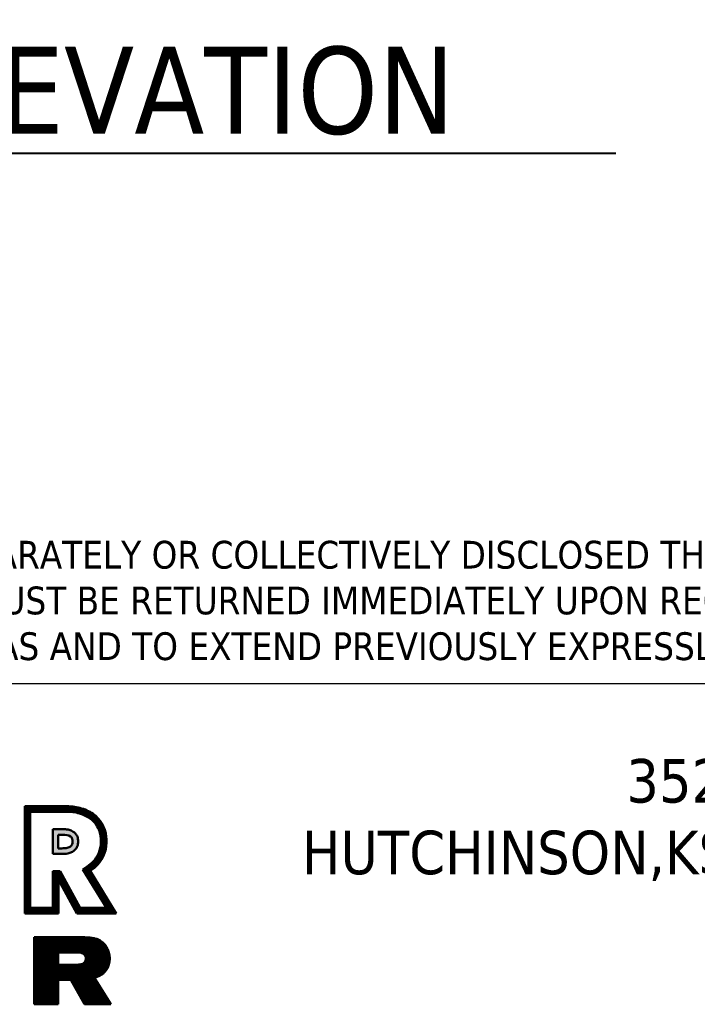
# Model space of a CAD drawing. Header units: inches. Extents: x 24 to 1128, y -69 to 748.
# Tile 501 of 656: x 970 to 1017, y 70 to 138. Entities that reach past the tile are written whole.
import ezdxf
from ezdxf.enums import TextEntityAlignment as Align

# ---------------------------------------------------------------- set-up
doc = ezdxf.new("R2010")
doc.units = ezdxf.units.IN
doc.header["$LTSCALE"] = 32
doc.header["$MEASUREMENT"] = 0
doc.layers.add('No Plot', color=7, linetype='Continuous', lineweight=25, plot=False)
doc.layers.add('Symbol (ANSI)', color=7, linetype='Continuous', lineweight=25)
doc.layers.add('Title (ANSI)', color=7, linetype='Continuous', lineweight=50)
doc.styles.add('Label Text (ANSI)', font='tahomabd.ttf')
doc.styles.add('Note Text (ANSI)', font='tahoma.ttf')
doc.styles.get("Standard").update_dxf_attribs({"font": 'arial.ttf'})
pattern_1 = [(45, (0, 0), (-3.0935921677e-05, 3.0935921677e-05), [])]

# ---------------------------------------------------------------- blocks, each defined once
blk = doc.blocks.new('Title Blocks SB TITLE-KS')
at = {"lineweight": 25}
h = blk.add_hatch(dxfattribs=at)
h.set_pattern_fill('ANSI31', color=256, scale=0.00035, style=0)
h.set_pattern_definition(pattern_1)
edge = h.paths.add_edge_path(flags=0)
edge.add_line((49.6877, 4.3704), (49.613, 4.3704))
edge.add_line((49.613, 4.3704), (49.613, 4.1626))
edge.add_line((49.613, 4.1626), (49.6618, 4.1626))
edge.add_line((49.6618, 4.1626), (49.6618, 4.2421))
edge.add_line((49.6618, 4.2421), (49.6772, 4.2421))
edge.add_line((49.6772, 4.2421), (49.7209, 4.1626))
edge.add_line((49.7209, 4.1626), (49.7775, 4.1626))
edge.add_line((49.7775, 4.1626), (49.7265, 4.2457))
edge.add_spline(control_points=[(49.7265, 4.2457), (49.7333, 4.2504), (49.7388, 4.2545), (49.7429, 4.258)], knot_values=[-0.701293, -0.701293, -0.701293, -0.701293, -0.650383, -0.650383, -0.650383, -0.650383], degree=3, periodic=0)
edge.add_spline(control_points=[(49.7429, 4.258), (49.7469, 4.2613), (49.7497, 4.264), (49.7566, 4.2724), (49.7606, 4.2796), (49.765, 4.2937), (49.7658, 4.302), (49.7651, 4.3211), (49.7626, 4.3299), (49.7499, 4.3521), (49.7364, 4.3615), (49.7093, 4.3697), (49.7004, 4.3706), (49.6877, 4.3704)], knot_values=[-0.650383, -0.650383, -0.650383, -0.650383, -0.601453, -0.601453, -0.510571, -0.510571, -0.419689, -0.419689, -0.301849, -0.301849, -0.111362, -0.111362, 0, 0, 0, 0], degree=3, periodic=0)
edge = h.paths.add_edge_path()
edge.add_line((49.6737, 4.1507), (49.6737, 4.2236))
edge.add_line((49.6737, 4.2236), (49.7138, 4.1507))
edge.add_line((49.7138, 4.1507), (49.7988, 4.1507))
edge.add_line((49.7988, 4.1507), (49.7425, 4.2425))
edge.add_spline(control_points=[(49.7425, 4.2425), (49.7455, 4.2447), (49.7482, 4.2468), (49.7506, 4.2488)], knot_values=[0.650383, 0.650383, 0.650383, 0.650383, 0.677218, 0.677218, 0.677218, 0.677218], degree=3, periodic=0)
edge.add_spline(control_points=[(49.7506, 4.2488), (49.7572, 4.2543), (49.7616, 4.2591), (49.7706, 4.2728), (49.7742, 4.2812), (49.7776, 4.2982), (49.7779, 4.3084), (49.775, 4.3362), (49.7646, 4.3547), (49.7403, 4.3717), (49.7303, 4.3761), (49.7096, 4.3818), (49.6998, 4.3825), (49.6879, 4.3824)], knot_values=[0, 0, 0, 0, 0.074157, 0.074157, 0.162849, 0.162849, 0.251541, 0.251541, 0.44626, 0.44626, 0.548321, 0.548321, 0.650383, 0.650383, 0.650383, 0.650383], degree=3, periodic=0)
edge.add_line((49.6879, 4.3824), (49.6011, 4.3824))
edge.add_line((49.6011, 4.3824), (49.6011, 4.1507))
edge.add_line((49.6011, 4.1507), (49.6737, 4.1507))
h = blk.add_hatch(color=256, dxfattribs=at)
edge = h.paths.add_edge_path(flags=0)
edge.add_line((49.6735, 4.2914), (49.6808, 4.2914))
edge.add_spline(control_points=[(49.6808, 4.2914), (49.6856, 4.2915), (49.6895, 4.2916), (49.6959, 4.293), (49.6979, 4.294), (49.7018, 4.2972), (49.7032, 4.299), (49.7043, 4.3026), (49.7046, 4.3063), (49.7038, 4.313), (49.7026, 4.3148), (49.6958, 4.3201), (49.6899, 4.3208), (49.6808, 4.3209)], knot_values=[-0.288872, -0.288872, -0.288872, -0.288872, -0.246765, -0.246765, -0.208681, -0.208681, -0.170597, -0.170597, -0.132513, -0.132513, -0.07892, -0.07892, 0, 0, 0, 0], degree=3, periodic=0)
edge.add_line((49.6808, 4.3209), (49.6735, 4.3209))
edge.add_line((49.6735, 4.3209), (49.6735, 4.2914))
edge = h.paths.add_edge_path()
edge.add_spline(control_points=[(49.6808, 4.2795), (49.6831, 4.2795), (49.6874, 4.2795), (49.6947, 4.2803), (49.7028, 4.2826), (49.7101, 4.2881), (49.7156, 4.2962), (49.7168, 4.3062), (49.7156, 4.3159), (49.7112, 4.3231), (49.7052, 4.3283), (49.6977, 4.3317), (49.689, 4.3327), (49.6836, 4.3328), (49.6808, 4.3328)], knot_values=[0, 0, 0, 0, 19.68907, 37.183159, 62.807968, 90.559754, 113.544659, 144.551319, 174.727619, 195.878946, 214.672315, 242.231464, 264.830431, 288.883455, 288.883455, 288.883455, 288.883455], degree=3, periodic=0)
edge.add_line((49.6808, 4.3328), (49.6615, 4.3328))
edge.add_line((49.6615, 4.3328), (49.6615, 4.2795))
edge.add_line((49.6615, 4.2795), (49.6808, 4.2795))
h = blk.add_hatch(dxfattribs=at)
h.set_pattern_fill('ANSI31', color=256, scale=0.00035, style=0)
h.set_pattern_definition(pattern_1)
edge = h.paths.add_edge_path(flags=0)
edge.add_line((49.716, 4.0664), (49.6732, 4.0664))
edge.add_line((49.6732, 4.0664), (49.6732, 4.04))
edge.add_line((49.6732, 4.04), (49.7119, 4.04))
edge.add_spline(control_points=[(49.7119, 4.04), (49.7138, 4.04), (49.717, 4.0401), (49.7213, 4.0405), (49.7248, 4.0414), (49.728, 4.0429), (49.731, 4.0455), (49.7325, 4.0491), (49.7329, 4.0522), (49.7329, 4.055), (49.7323, 4.0576), (49.7309, 4.0605), (49.7283, 4.0633), (49.7249, 4.065), (49.7216, 4.0661), (49.7188, 4.0663), (49.717, 4.0664), (49.716, 4.0664)], knot_values=[-150.108908, -150.108908, -150.108908, -150.108908, -133.537366, -122.67245, -113.788807, -102.684568, -92.642653, -80.34463, -70.169919, -65.554792, -56.886525, -47.066459, -38.434166, -24.523112, -15.037511, -8.804527, 0, 0, 0, 0], degree=3, periodic=0)
edge = h.paths.add_edge_path()
edge.add_spline(control_points=[(49.7512, 4.0123), (49.7527, 4.0126), (49.7566, 4.0134), (49.7626, 4.0158), (49.7689, 4.0197), (49.7744, 4.0244), (49.7789, 4.0307), (49.7826, 4.0388), (49.7846, 4.0481), (49.7846, 4.0586), (49.7826, 4.0683), (49.7786, 4.0773), (49.7729, 4.0853), (49.7657, 4.092), (49.7569, 4.0958), (49.7482, 4.0979), (49.7384, 4.0991), (49.7313, 4.0992), (49.7274, 4.0992)], knot_values=[0, 0, 0, 0, 12.543267, 34.657957, 54.650618, 75.574454, 96.777913, 119.998664, 151.951022, 177.349884, 209.288089, 236.020238, 261.633543, 293.227596, 318.911151, 342.295918, 370.126899, 403.20515, 403.20515, 403.20515, 403.20515], degree=3, periodic=0)
edge.add_line((49.7274, 4.0992), (49.6216, 4.0992))
edge.add_line((49.6216, 4.0992), (49.6216, 3.9545))
edge.add_line((49.6216, 3.9545), (49.6732, 3.9545))
edge.add_line((49.6732, 3.9545), (49.6732, 4.0072))
edge.add_line((49.6732, 4.0072), (49.7007, 4.0072))
edge.add_line((49.7007, 4.0072), (49.7303, 3.9545))
edge.add_line((49.7303, 3.9545), (49.7873, 3.9545))
edge.add_line((49.7873, 3.9545), (49.7512, 4.0123))
at = {"layer": 'No Plot', "color": 7, "linetype": 'Continuous', "lineweight": 25}
for p, q in [((49.6011, 4.1507), (49.6011, 4.3824)), ((49.6011, 4.3824), (49.6879, 4.3824)), ((49.613, 4.1626), (49.613, 4.3704)), ((49.613, 4.3704), (49.6877, 4.3704)), ((49.6615, 4.3328), (49.6615, 4.2795)), ((49.6615, 4.3328), (49.6808, 4.3328)), ((49.6735, 4.3209), (49.6735, 4.2914)), ((49.6735, 4.3209), (49.6808, 4.3209)), ((49.6615, 4.2795), (49.6808, 4.2795)), ((49.6735, 4.2914), (49.6808, 4.2914)), ((49.6772, 4.2421), (49.6618, 4.2421)), ((49.6618, 4.2421), (49.6618, 4.1626)), ((49.6772, 4.2421), (49.7209, 4.1626)), ((49.7265, 4.2457), (49.7775, 4.1626)), ((49.7425, 4.2425), (49.7988, 4.1507)), ((49.7138, 4.1507), (49.6737, 4.2236)), ((49.6737, 4.2236), (49.6737, 4.1507)), ((49.6737, 4.1507), (49.6011, 4.1507)), ((49.6618, 4.1626), (49.613, 4.1626)), ((49.7988, 4.1507), (49.7138, 4.1507)), ((49.7775, 4.1626), (49.7209, 4.1626)), ((49.6216, 3.9545), (49.6216, 4.0992)), ((49.6216, 4.0992), (49.7274, 4.0992)), ((49.6732, 4.0664), (49.6732, 4.04)), ((49.6732, 4.0664), (49.716, 4.0664)), ((49.6732, 4.04), (49.7119, 4.04)), ((49.6732, 4.0072), (49.6732, 3.9545)), ((49.7007, 4.0072), (49.6732, 4.0072)), ((49.7007, 4.0072), (49.7303, 3.9545)), ((49.7512, 4.0123), (49.7873, 3.9545)), ((49.6732, 3.9545), (49.6216, 3.9545)), ((49.7303, 3.9545), (49.7873, 3.9545))]:
    blk.add_line(p, q, dxfattribs=at)
for points, knots in [([(49.6879, 4.3824), (49.6998, 4.3825), (49.7096, 4.3818), (49.7303, 4.3761), (49.7403, 4.3717), (49.7646, 4.3547), (49.775, 4.3362), (49.7779, 4.3084), (49.7776, 4.2982), (49.7742, 4.2812), (49.7706, 4.2728), (49.7616, 4.2591), (49.7572, 4.2543), (49.7506, 4.2488), (49.7482, 4.2468), (49.7455, 4.2447), (49.7425, 4.2425)], [0, 0, 0, 0, 0.1020614, 0.1020614, 0.2041229, 0.2041229, 0.3988419, 0.3988419, 0.487534, 0.487534, 0.5762262, 0.5762262, 0.6503828, 0.6503828, 0.6503828, 0.6772177, 0.6772177, 0.6772177, 0.6772177]), ([(49.6877, 4.3704), (49.7004, 4.3706), (49.7093, 4.3697), (49.7364, 4.3615), (49.7499, 4.3521), (49.7626, 4.3299), (49.7651, 4.3211), (49.7658, 4.302), (49.765, 4.2937), (49.7606, 4.2796), (49.7566, 4.2724), (49.7497, 4.264), (49.7469, 4.2613), (49.7429, 4.258), (49.7388, 4.2545), (49.7333, 4.2504), (49.7265, 4.2457)], [0, 0, 0, 0, 0.1113616, 0.1113616, 0.3018491, 0.3018491, 0.4196889, 0.4196889, 0.5105709, 0.5105709, 0.6014528, 0.6014528, 0.6503828, 0.6503828, 0.6503828, 0.7012931, 0.7012931, 0.7012931, 0.7012931]), ([(49.6808, 4.3209), (49.6899, 4.3208), (49.6958, 4.3201), (49.7026, 4.3148), (49.7038, 4.313), (49.7046, 4.3063), (49.7043, 4.3026), (49.7032, 4.299), (49.7018, 4.2972), (49.6979, 4.294), (49.6959, 4.293), (49.6895, 4.2916), (49.6856, 4.2915), (49.6808, 4.2914)], [0, 0, 0, 0, 0.0789204, 0.0789204, 0.132513, 0.132513, 0.1705971, 0.1705971, 0.2086812, 0.2086812, 0.2467653, 0.2467653, 0.2888722, 0.2888722, 0.2888722, 0.2888722])]:
    blk.add_open_spline(points, degree=3, knots=knots, dxfattribs=at)
for points in [[(49.6808, 4.3328), (49.6892, 4.3326), (49.697, 4.3314), (49.7058, 4.3274), (49.7107, 4.323), (49.7146, 4.3167), (49.7163, 4.3063), (49.7145, 4.2956), (49.7101, 4.2889), (49.7023, 4.2831), (49.6938, 4.2804), (49.6877, 4.2797), (49.6808, 4.2795)], [(49.7274, 4.0992), (49.739, 4.0988), (49.7486, 4.0976), (49.7566, 4.0956), (49.7648, 4.0919), (49.7731, 4.0846), (49.7782, 4.0773), (49.7821, 4.0688), (49.7843, 4.0578), (49.7843, 4.0489), (49.782, 4.038), (49.7785, 4.0306), (49.7742, 4.0246), (49.7687, 4.0198), (49.7627, 4.0161), (49.7555, 4.0133), (49.7512, 4.0123)], [(49.716, 4.0664), (49.7191, 4.0663), (49.7212, 4.0661), (49.7244, 4.0651), (49.7287, 4.0628), (49.7307, 4.0605), (49.7323, 4.0575), (49.7329, 4.0545), (49.7329, 4.0529), (49.7324, 4.0494), (49.7306, 4.0455), (49.728, 4.0431), (49.7245, 4.0414), (49.7215, 4.0406), (49.7177, 4.0402), (49.7119, 4.04)]]:
    blk.add_spline(points, degree=3, dxfattribs=at)
at = {"layer": 'Title (ANSI)', "lineweight": 25}
blk.add_line((47.7839, 4.6475), (54.5339, 4.6475), dxfattribs=at)
blk.add_line((47.7839, 4.6475), (54.5339, 4.6475), dxfattribs=at)
at = {"layer": 'Title (ANSI)'}
for p, q in [((49.6879, 4.3824), (49.6011, 4.3824)), ((49.6011, 4.3824), (49.6011, 4.1507)), ((49.613, 4.1626), (49.613, 4.3704)), ((49.613, 4.3704), (49.6877, 4.3704)), ((49.6615, 4.2795), (49.6615, 4.3328)), ((49.6615, 4.3328), (49.6808, 4.3328)), ((49.6808, 4.3328), (49.6615, 4.3328)), ((49.6615, 4.3328), (49.6615, 4.2795)), ((49.6735, 4.2914), (49.6735, 4.3209)), ((49.6735, 4.3209), (49.6808, 4.3209)), ((49.6735, 4.2914), (49.6735, 4.3209)), ((49.6735, 4.3209), (49.6808, 4.3209)), ((49.6808, 4.2795), (49.6615, 4.2795)), ((49.6615, 4.2795), (49.6808, 4.2795)), ((49.6808, 4.2914), (49.6735, 4.2914)), ((49.6808, 4.2914), (49.6735, 4.2914)), ((49.6772, 4.2421), (49.6618, 4.2421)), ((49.6618, 4.2421), (49.6618, 4.1626)), ((49.7209, 4.1626), (49.6772, 4.2421)), ((49.7265, 4.2457), (49.7775, 4.1626)), ((49.7988, 4.1507), (49.7425, 4.2425)), ((49.6737, 4.1507), (49.6737, 4.2236)), ((49.6737, 4.2236), (49.7138, 4.1507)), ((49.6011, 4.1507), (49.6737, 4.1507)), ((49.6618, 4.1626), (49.613, 4.1626)), ((49.7138, 4.1507), (49.7988, 4.1507)), ((49.7775, 4.1626), (49.7209, 4.1626)), ((49.7274, 4.0992), (49.6216, 4.0992)), ((49.6216, 4.0992), (49.6216, 3.9545)), ((49.6732, 4.04), (49.6732, 4.0664)), ((49.6732, 4.0664), (49.716, 4.0664)), ((49.7119, 4.04), (49.6732, 4.04)), ((49.6732, 3.9545), (49.6732, 4.0072)), ((49.6732, 4.0072), (49.7007, 4.0072)), ((49.7007, 4.0072), (49.7303, 3.9545)), ((49.7873, 3.9545), (49.7512, 4.0123)), ((49.6216, 3.9545), (49.6732, 3.9545)), ((49.7303, 3.9545), (49.7873, 3.9545))]:
    blk.add_line(p, q, dxfattribs=at)
for points, knots in [([(49.7506, 4.2488), (49.7572, 4.2543), (49.7616, 4.2591), (49.7706, 4.2728), (49.7742, 4.2812), (49.7776, 4.2982), (49.7779, 4.3084), (49.775, 4.3362), (49.7646, 4.3547), (49.7403, 4.3717), (49.7303, 4.3761), (49.7096, 4.3818), (49.6998, 4.3825), (49.6879, 4.3824)], [0, 0, 0, 0, 0.0741566, 0.0741566, 0.1628488, 0.1628488, 0.2515409, 0.2515409, 0.4462599, 0.4462599, 0.5483213, 0.5483213, 0.6503828, 0.6503828, 0.6503828, 0.6503828]), ([(49.6877, 4.3704), (49.7004, 4.3706), (49.7093, 4.3697), (49.7364, 4.3615), (49.7499, 4.3521), (49.7626, 4.3299), (49.7651, 4.3211), (49.7658, 4.302), (49.765, 4.2937), (49.7606, 4.2796), (49.7566, 4.2724), (49.7497, 4.264), (49.7469, 4.2613), (49.7429, 4.258)], [0, 0, 0, 0, 0.1113616, 0.1113616, 0.3018491, 0.3018491, 0.4196889, 0.4196889, 0.5105709, 0.5105709, 0.6014528, 0.6014528, 0.6503828, 0.6503828, 0.6503828, 0.6503828]), ([(49.6808, 4.3328), (49.6836, 4.3328), (49.689, 4.3327), (49.6977, 4.3317), (49.7052, 4.3283), (49.7112, 4.3231), (49.7156, 4.3159), (49.7168, 4.3062), (49.7156, 4.2962), (49.7101, 4.2881), (49.7028, 4.2826), (49.6947, 4.2803), (49.6874, 4.2795), (49.6831, 4.2795), (49.6808, 4.2795)], [0, 0, 0, 0, 24.053024, 46.651991, 74.211139, 93.004509, 114.155836, 144.332136, 175.338796, 198.323701, 226.075487, 251.700296, 269.194385, 288.883455, 288.883455, 288.883455, 288.883455]), ([(49.6808, 4.2795), (49.6831, 4.2795), (49.6874, 4.2795), (49.6947, 4.2803), (49.7028, 4.2826), (49.7101, 4.2881), (49.7156, 4.2962), (49.7168, 4.3062), (49.7156, 4.3159), (49.7112, 4.3231), (49.7052, 4.3283), (49.6977, 4.3317), (49.689, 4.3327), (49.6836, 4.3328), (49.6808, 4.3328)], [0, 0, 0, 0, 19.68907, 37.183159, 62.807968, 90.559754, 113.544659, 144.551319, 174.727619, 195.878946, 214.672315, 242.231464, 264.830431, 288.883455, 288.883455, 288.883455, 288.883455]), ([(49.6808, 4.3209), (49.6899, 4.3208), (49.6958, 4.3201), (49.7026, 4.3148), (49.7038, 4.313), (49.7046, 4.3063), (49.7043, 4.3026), (49.7032, 4.299), (49.7018, 4.2972), (49.6979, 4.294), (49.6959, 4.293), (49.6895, 4.2916), (49.6856, 4.2915), (49.6808, 4.2914)], [0, 0, 0, 0, 0.0789204, 0.0789204, 0.132513, 0.132513, 0.1705971, 0.1705971, 0.2086812, 0.2086812, 0.2467653, 0.2467653, 0.2888722, 0.2888722, 0.2888722, 0.2888722]), ([(49.6808, 4.3209), (49.6899, 4.3208), (49.6958, 4.3201), (49.7026, 4.3148), (49.7038, 4.313), (49.7046, 4.3063), (49.7043, 4.3026), (49.7032, 4.299), (49.7018, 4.2972), (49.6979, 4.294), (49.6959, 4.293), (49.6895, 4.2916), (49.6856, 4.2915), (49.6808, 4.2914)], [0, 0, 0, 0, 0.0789204, 0.0789204, 0.132513, 0.132513, 0.1705971, 0.1705971, 0.2086812, 0.2086812, 0.2467653, 0.2467653, 0.2888722, 0.2888722, 0.2888722, 0.2888722]), ([(49.7512, 4.0123), (49.7527, 4.0126), (49.7566, 4.0134), (49.7626, 4.0158), (49.7689, 4.0197), (49.7744, 4.0244), (49.7789, 4.0307), (49.7826, 4.0388), (49.7846, 4.0481), (49.7846, 4.0586), (49.7826, 4.0683), (49.7786, 4.0773), (49.7729, 4.0853), (49.7657, 4.092), (49.7569, 4.0958), (49.7482, 4.0979), (49.7384, 4.0991), (49.7313, 4.0992), (49.7274, 4.0992)], [0, 0, 0, 0, 12.543267, 34.657957, 54.650618, 75.574454, 96.777913, 119.998664, 151.951022, 177.349884, 209.288089, 236.020238, 261.633543, 293.227596, 318.911151, 342.295918, 370.126899, 403.20515, 403.20515, 403.20515, 403.20515]), ([(49.716, 4.0664), (49.717, 4.0664), (49.7188, 4.0663), (49.7216, 4.0661), (49.7249, 4.065), (49.7283, 4.0633), (49.7309, 4.0605), (49.7323, 4.0576), (49.7329, 4.055), (49.7329, 4.0522), (49.7325, 4.0491), (49.731, 4.0455), (49.728, 4.0429), (49.7248, 4.0414), (49.7213, 4.0405), (49.717, 4.0401), (49.7138, 4.04), (49.7119, 4.04)], [0, 0, 0, 0, 8.804527, 15.037511, 24.523112, 38.434166, 47.066459, 56.886525, 65.554792, 70.169919, 80.34463, 92.642653, 102.684568, 113.788807, 122.67245, 133.537366, 150.108908, 150.108908, 150.108908, 150.108908])]:
    blk.add_open_spline(points, degree=3, knots=knots, dxfattribs=at)
for points in [[(49.7429, 4.258), (49.7388, 4.2545), (49.7333, 4.2504), (49.7265, 4.2457)], [(49.7425, 4.2425), (49.7455, 4.2447), (49.7482, 4.2468), (49.7506, 4.2488)]]:
    blk.add_open_spline(points, degree=3, dxfattribs=at)
at = {"layer": 'Title (ANSI)', "line_spacing_factor": 0.987884, "style": 'Note Text (ANSI)'}
for s, insert, char_height, width, attachment_point in [('\\fTahoma|b0|i0;{\\H0.0600;NOTICE: THIS DRAWING AND ALL FEATURES SEPARATELY OR COLLECTIVELY DISCLOSED THEREBY OR EMBODIED THEREIN ARE THE PROPERTY OF SUPERIOR BOILER, LLC. THE DRAWING SHALL NOT BE REPRODUCED OR COPIED, AND MUST BE RETURNED IMMEDIATELY UPON REQUEST. NO INFORMATION EMBODIED THEREIN SHALL BE COMMUNICATED, DISCLOSED, OR USED IN ANY MANNER, IN WHOLE OR IN PART EXCEPT AS AND TO EXTEND PREVIOUSLY EXPRESSLY AUTHORIZED IN WRITING BY THE COMPANY.}', (47.8139, 4.6886), 0.06, 6.700989, 7), ('\\fTahoma|b0|i0;{\\H0.0940;3524 E. 4TH AVE.\\P}\\fTahoma|b0|i0;{\\H0.0940;HUTCHINSON,KS, 67501-1960}', (51.8729, 4.3525), 0.094, 1.956484, 6)]:
    blk.add_mtext(s, dxfattribs=dict(at, insert=insert, char_height=char_height, width=width, attachment_point=attachment_point))
at = {"layer": 'Title (ANSI)', "lineweight": 30, "flags": 63}
for tag, p in [('REV._1_#', (41.2839, 4.3662)), ('REV_#1_DATE', (46.0339, 4.3662)), ('REV_#1_DRAWN', (46.5339, 4.3662)), ('REV_#1_APPR', (47.0339, 4.3662)), ('REV_#1_P.M.', (47.5339, 4.3662)), ('REV._2__#', (41.2839, 4.1787)), ('REV_#2_DATE', (46.0339, 4.1787)), ('REV_#2_DRAWN', (46.5339, 4.1787)), ('REV_#2_APPR', (47.0339, 4.1787)), ('REV_#2_P.M.', (47.5339, 4.1787)), ('REV._3_#', (41.2839, 3.9912)), ('REV_#3_DATE', (46.0339, 3.9912)), ('REV_#3_DRAWN', (46.5339, 3.9912)), ('REV_#3_APPR', (47.0339, 3.9912)), ('REV_#3_P.M.', (47.5339, 3.9912)), ('REV._4_#', (41.2839, 3.8037)), ('REV_#4_DATE', (46.0339, 3.8037)), ('REV_#4_DRAWN', (46.5339, 3.8037)), ('REV_#4_APPR', (47.0339, 3.8037)), ('REV_#4_P.M.', (47.5339, 3.8037)), ('REV._5_#', (41.2839, 3.6162)), ('REV_#5_DATE', (46.0339, 3.6162)), ('REV_#5_DRAWN', (46.5339, 3.6162)), ('REV_#5_APPR', (47.0339, 3.6162)), ('REV_#5_P.M.', (47.5339, 3.6162)), ('REV._6_#', (41.2839, 3.4287)), ('REV_#6_DATE', (46.0339, 3.4287)), ('REV_#6_DRAWN', (46.5339, 3.4287)), ('REV_#6_APPR', (47.0339, 3.4287)), ('REV_#6_P.M.', (47.5339, 3.4287))]:
    blk.add_attdef(tag, text='', height=0.08, dxfattribs=at).set_placement(p, align=Align.MIDDLE_CENTER)
for tag, p in [('REVISION_#1_DESCRIPTION', (41.5639, 4.3662)), ('REVISION_#2_DESCRIPTION', (41.5639, 4.1787)), ('REVISION_#3_DESCRIPTION', (41.5639, 3.9912)), ('REVISION_#4_DESCRIPTION', (41.5639, 3.8037)), ('REVISION_#5_DESCRIPTION', (41.5639, 3.6162)), ('REVISION_#6_DESCRIPTION', (41.5639, 3.4287))]:
    blk.add_attdef(tag, text='', height=0.08, dxfattribs=at).set_placement(p, align=Align.MIDDLE_LEFT)
for tag, height, p in [('DRAWING_NAME', 0.125, (51.9089, 3.68)), ('DRAWING_REV_#', 0.188, (54.2839, 2.7925))]:
    blk.add_attdef(tag, text='', height=height, dxfattribs=at).set_placement(p, align=Align.TOP_CENTER)
for tag, height, p in [('SCALE', 0.1, (53.1889, 2.8675)), ('CONTRACTOR', 0.125, (49.3139, 3.2425)), ('PROJECT', 0.125, (51.9389, 3.2425)), ('DRAWN_BY_DATE', 0.1, (49.3139, 2.555)), ('DRAWN_BY_INITIAL', 0.1, (49.3139, 2.8675)), ('MODEL_NUMBER', 0.1, (51.9389, 2.8675)), ('APPROVED_BY_INITIAL', 0.1, (50.1889, 2.8675)), ('PROJECT_MANAGER_INITIAL', 0.1, (51.0639, 2.8675)), ('APPROVED_BY_DATE', 0.1, (50.1889, 2.555)), ('PROJECT_MANAGER_DATE', 0.1, (51.0639, 2.555)), ('DRAWING_NUMBER', 0.1, (51.9389, 2.555)), ('SIZE', 0.1, (53.1889, 2.555))]:
    blk.add_attdef(tag, text='', height=height, dxfattribs=at).set_placement(p, align=Align.TOP_LEFT)

msp = doc.modelspace()

# ---------------------------------------------------------------- linework, layer by layer
at = {"layer": 'Symbol (ANSI)', "lineweight": 40}
msp.add_line((937.86327, 128.66389), (1011.02544, 128.66389), dxfattribs=at)

# ---------------------------------------------------------------- block references
at = {"xscale": 32, "yscale": 32, "zscale": 32}
msp.add_blockref('Title Blocks SB TITLE-KS', (-617.08574, -56.71979), dxfattribs=at)

# ---------------------------------------------------------------- texts
at = {"layer": 'Symbol (ANSI)', "insert": (938.47931, 129.89073), "char_height": 6.0159999, "attachment_point": 7, "style": 'Label Text (ANSI)'}
msp.add_mtext('REAR ELEVATION', dxfattribs=at)

doc.saveas('drawing.dxf')
